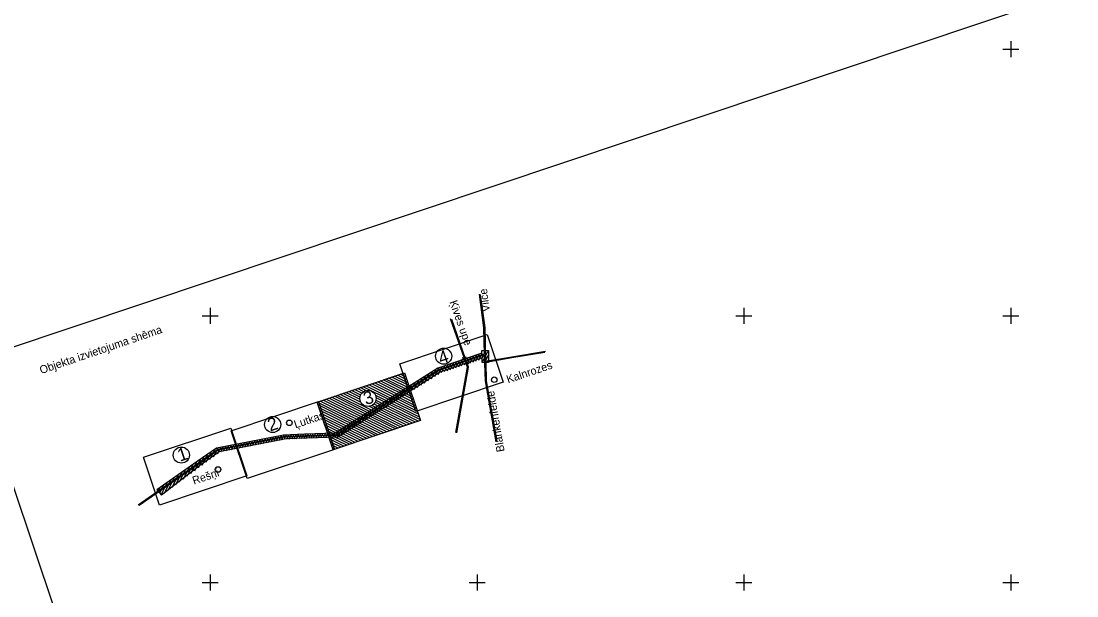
# Model space of a CAD drawing. Extents: x 469981 to 472086, y 246785 to 247785.
# Drawn here: x 471014.5 to 471212.4, y 247347.5 to 247455.3 of the extents above; entities that cross this region are included whole.
import ezdxf

# ---------------------------------------------------------------- set-up
doc = ezdxf.new("R2010")
doc.units = 0
doc.layers.add('GEOD_ELEM_####_####_#', color=7, linetype='Continuous')
doc.layers.add('RAMI_PLAN_####_TKST_#', color=7, linetype='Continuous')

msp = doc.modelspace()

# ---------------------------------------------------------------- linework, layer by layer
at = {"layer": 'GEOD_ELEM_####_####_#'}
for p, q in [((471200, 247451.5), (471200, 247450)), ((471198.5, 247450), (471200, 247450)), ((471200, 247450), (471200, 247448.5)), ((471200, 247450), (471201.5, 247450)), ((471050, 247401.5), (471050, 247400)), ((471150, 247401.5), (471150, 247400)), ((471200, 247401.5), (471200, 247400)), ((471048.5, 247400), (471050, 247400)), ((471050, 247400), (471050, 247398.5)), ((471050, 247400), (471051.5, 247400)), ((471148.5, 247400), (471150, 247400)), ((471150, 247400), (471150, 247398.5)), ((471150, 247400), (471151.5, 247400)), ((471198.5, 247400), (471200, 247400)), ((471200, 247400), (471200, 247398.5)), ((471200, 247400), (471201.5, 247400)), ((471048.5, 247350), (471050, 247350)), ((471050, 247351.5), (471050, 247350)), ((471050, 247350), (471050, 247348.5)), ((471050, 247350), (471051.5, 247350)), ((471098.5, 247350), (471100, 247350)), ((471100, 247351.5), (471100, 247350)), ((471100, 247350), (471100, 247348.5)), ((471100, 247350), (471101.5, 247350)), ((471148.5, 247350), (471150, 247350)), ((471150, 247351.5), (471150, 247350)), ((471150, 247350), (471150, 247348.5)), ((471150, 247350), (471151.5, 247350)), ((471198.5, 247350), (471200, 247350)), ((471200, 247351.5), (471200, 247350)), ((471200, 247350), (471200, 247348.5)), ((471200, 247350), (471201.5, 247350))]:
    msp.add_line(p, q, dxfattribs=at)
at = {"layer": 'RAMI_PLAN_####_TKST_#'}
for p, q in [((471100.89, 247393.48), (471102.1, 247393.49)), ((471100.9, 247392.98), (471100.89, 247393.48)), ((471101.09, 247391.48), (471102.01, 247393.33)), ((471102.1, 247393.49), (471102.12, 247391.26)), ((471095.47, 247390.07), (471096.11, 247391.36)), ((471096.01, 247390.25), (471096.65, 247391.54)), ((471096.55, 247390.43), (471097.19, 247391.72)), ((471097.08, 247390.61), (471097.72, 247391.9)), ((471097.2, 247392.2), (471097.82, 247391.83)), ((471097.62, 247390.79), (471098.26, 247392.08)), ((471097.68, 247390.86), (471097.94, 247391.34)), ((471097.82, 247391.83), (471097.97, 247392.33)), ((471097.94, 247391.34), (471098.42, 247391.08)), ((471098.16, 247390.97), (471098.8, 247392.26)), ((471098.69, 247391.15), (471099.33, 247392.44)), ((471099.23, 247391.33), (471099.87, 247392.61)), ((471099.77, 247391.51), (471100.41, 247392.79)), ((471100.3, 247391.69), (471100.94, 247392.97)), ((471100.84, 247391.87), (471101.48, 247393.15)), ((471100.96, 247391.25), (471100.95, 247392.12)), ((471101.48, 247391.36), (471102.12, 247392.66)), ((471101.89, 247391.29), (471102.13, 247391.76)), ((471090.77, 247387.8), (471091.62, 247389.51)), ((471091.42, 247388.2), (471092.27, 247389.92)), ((471092.06, 247388.6), (471092.9, 247390.28)), ((471092.71, 247389.01), (471093.43, 247390.46)), ((471093.33, 247389.35), (471093.97, 247390.64)), ((471093.87, 247389.53), (471094.51, 247390.82)), ((471094.4, 247389.71), (471095.04, 247391)), ((471094.94, 247389.89), (471095.58, 247391.18)), ((471102.12, 247391.26), (471100.96, 247391.25)), ((471088.29, 247383.69), (471080.77, 247387.43)), ((471088.11, 247384.23), (471081.31, 247387.61)), ((471087.93, 247384.76), (471081.85, 247387.79)), ((471087.75, 247385.3), (471082.38, 247387.97)), ((471087.57, 247385.84), (471082.92, 247388.15)), ((471087.39, 247386.37), (471083.46, 247388.33)), ((471087.21, 247386.91), (471083.99, 247388.51)), ((471087.03, 247387.44), (471084.53, 247388.69)), ((471086.85, 247387.98), (471085.07, 247388.87)), ((471086.67, 247388.52), (471085.6, 247389.05)), ((471086.49, 247389.05), (471086.14, 247389.23)), ((471087.53, 247385.78), (471088.37, 247387.46)), ((471088.18, 247386.18), (471089.02, 247387.87)), ((471088.82, 247386.58), (471089.67, 247388.28)), ((471089.47, 247386.99), (471090.32, 247388.69)), ((471090.12, 247387.39), (471090.97, 247389.1)), ((471078.12, 247383.84), (471074.87, 247385.45)), ((471077.98, 247384.35), (471075.41, 247385.63)), ((471077.95, 247384.82), (471075.95, 247385.81)), ((471078.09, 247385.19), (471076.48, 247385.99)), ((471078.4, 247385.49), (471077.02, 247386.17)), ((471078.65, 247385.81), (471077.56, 247386.35)), ((471079.12, 247386.02), (471078.09, 247386.53)), ((471089.01, 247381.54), (471078.63, 247386.71)), ((471088.83, 247382.08), (471079.17, 247386.89)), ((471088.65, 247382.62), (471079.7, 247387.07)), ((471088.47, 247383.15), (471080.24, 247387.25)), ((471084.29, 247383.76), (471085.11, 247385.41)), ((471084.94, 247384.16), (471085.76, 247385.82)), ((471085.58, 247384.57), (471086.41, 247386.23)), ((471086.23, 247384.97), (471087.06, 247386.64)), ((471086.88, 247385.37), (471087.72, 247387.05)), ((471082, 247377.88), (471070.05, 247383.83)), ((471082.53, 247378.06), (471070.58, 247384.01)), ((471083.07, 247378.24), (471071.12, 247384.19)), ((471083.61, 247378.42), (471071.66, 247384.37)), ((471084.14, 247378.6), (471072.19, 247384.55)), ((471084.68, 247378.78), (471072.73, 247384.73)), ((471085.22, 247378.96), (471073.27, 247384.91)), ((471085.75, 247379.14), (471073.8, 247385.09)), ((471086.29, 247379.32), (471074.34, 247385.27)), ((471087.9, 247379.86), (471080.7, 247383.45)), ((471088.43, 247380.04), (471080.91, 247383.79)), ((471089.19, 247381.01), (471080.99, 247385.09)), ((471089.37, 247380.47), (471081.07, 247384.6)), ((471088.97, 247380.22), (471081.09, 247384.15)), ((471081.7, 247382.14), (471082.51, 247383.77)), ((471082.34, 247382.55), (471083.16, 247384.18)), ((471082.99, 247382.95), (471083.81, 247384.59)), ((471083.64, 247383.35), (471084.46, 247385)), ((471081.46, 247377.7), (471070.23, 247383.3)), ((471080.93, 247377.53), (471070.41, 247382.76)), ((471080.39, 247377.35), (471070.59, 247382.23)), ((471079.85, 247377.17), (471070.77, 247381.69)), ((471078.46, 247380.12), (471079.25, 247381.72)), ((471079.1, 247380.53), (471079.9, 247382.13)), ((471079.75, 247380.93), (471080.56, 247382.54)), ((471086.83, 247379.5), (471079.82, 247382.99)), ((471087.36, 247379.68), (471080.29, 247383.21)), ((471080.4, 247381.33), (471081.21, 247382.95)), ((471081.05, 247381.74), (471081.86, 247383.36)), ((471079.32, 247376.99), (471070.95, 247381.15)), ((471078.78, 247376.81), (471071.13, 247380.62)), ((471078.24, 247376.63), (471071.31, 247380.08)), ((471077.71, 247376.45), (471071.49, 247379.54)), ((471075.22, 247378.1), (471076, 247379.67)), ((471075.86, 247378.51), (471076.65, 247380.08)), ((471076.51, 247378.91), (471077.3, 247380.49)), ((471077.16, 247379.31), (471077.95, 247380.9)), ((471077.81, 247379.72), (471078.6, 247381.31)), ((471062.38, 247376.56), (471062.84, 247377.48)), ((471062.88, 247376.65), (471063.34, 247377.58)), ((471063.37, 247376.75), (471063.82, 247377.65)), ((471063.87, 247376.85), (471064.28, 247377.67)), ((471064.33, 247376.88), (471064.73, 247377.69)), ((471064.79, 247376.9), (471065.19, 247377.7)), ((471065.25, 247376.92), (471065.64, 247377.72)), ((471065.7, 247376.94), (471066.1, 247377.74)), ((471066.16, 247376.96), (471066.55, 247377.75)), ((471066.62, 247376.98), (471067.01, 247377.77)), ((471067.07, 247377), (471067.46, 247377.79)), ((471067.53, 247377.02), (471067.92, 247377.81)), ((471067.99, 247377.04), (471068.37, 247377.82)), ((471068.44, 247377.06), (471068.83, 247377.84)), ((471068.9, 247377.08), (471069.29, 247377.86)), ((471069.36, 247377.1), (471069.74, 247377.87)), ((471069.81, 247377.12), (471070.2, 247377.89)), ((471070.27, 247377.14), (471070.65, 247377.91)), ((471070.73, 247377.16), (471071.11, 247377.93)), ((471071.18, 247377.18), (471071.56, 247377.94)), ((471071.64, 247377.2), (471072.02, 247377.96)), ((471077.17, 247376.27), (471071.67, 247379.01)), ((471076.63, 247376.09), (471071.85, 247378.47)), ((471076.1, 247375.91), (471072.02, 247377.94)), ((471072.1, 247377.22), (471072.47, 247377.98)), ((471072.55, 247377.24), (471072.93, 247377.99)), ((471073.01, 247377.26), (471073.39, 247378.03)), ((471073.47, 247377.28), (471074.05, 247378.44)), ((471073.93, 247377.3), (471074.7, 247378.85)), ((471074.57, 247377.7), (471075.35, 247379.26)), ((471052.48, 247374.61), (471052.94, 247375.54)), ((471052.97, 247374.71), (471053.43, 247375.63)), ((471053.47, 247374.8), (471053.93, 247375.73)), ((471053.96, 247374.9), (471054.42, 247375.83)), ((471054.46, 247375), (471054.92, 247375.93)), ((471054.95, 247375.1), (471055.41, 247376.02)), ((471055.45, 247375.19), (471055.91, 247376.12)), ((471055.94, 247375.29), (471056.4, 247376.22)), ((471056.44, 247375.39), (471056.9, 247376.31)), ((471056.93, 247375.48), (471057.39, 247376.41)), ((471057.43, 247375.58), (471057.89, 247376.51)), ((471057.92, 247375.68), (471058.39, 247376.61)), ((471058.42, 247375.78), (471058.88, 247376.7)), ((471058.91, 247375.87), (471059.38, 247376.8)), ((471059.41, 247375.97), (471059.87, 247376.9)), ((471059.91, 247376.07), (471060.37, 247377)), ((471060.4, 247376.17), (471060.86, 247377.09)), ((471060.9, 247376.26), (471061.36, 247377.19)), ((471061.39, 247376.36), (471061.85, 247377.29)), ((471061.89, 247376.46), (471062.35, 247377.38)), ((471075.56, 247375.73), (471072.2, 247377.4)), ((471075.03, 247375.55), (471072.38, 247376.86)), ((471074.49, 247375.37), (471072.56, 247376.33)), ((471073.95, 247375.19), (471072.74, 247375.79)), ((471047.79, 247371.48), (471048.85, 247373.61)), ((471048.5, 247372.01), (471049.53, 247374.08)), ((471049.21, 247372.53), (471050.22, 247374.56)), ((471049.92, 247373.06), (471050.9, 247375.04)), ((471050.62, 247373.58), (471051.45, 247375.24)), ((471051.33, 247374.11), (471051.95, 247375.34)), ((471051.98, 247374.51), (471052.44, 247375.44)), ((471073.42, 247375.01), (471072.92, 247375.25)), ((471044.96, 247369.39), (471046.11, 247371.7)), ((471045.67, 247369.91), (471046.79, 247372.17)), ((471046.38, 247370.43), (471047.48, 247372.65)), ((471047.08, 247370.96), (471048.16, 247373.13)), ((471042.13, 247367.29), (471043.37, 247369.79)), ((471042.84, 247367.81), (471044.06, 247370.26)), ((471043.54, 247368.34), (471044.74, 247370.74)), ((471044.25, 247368.86), (471045.43, 247371.22)), ((471040.24, 247367.08), (471040.63, 247367.88)), ((471040.52, 247366.76), (471041.32, 247368.35)), ((471040.81, 247366.44), (471042, 247368.83)), ((471041.42, 247366.76), (471042.69, 247369.31)), ((471039.95, 247367.4), (471040.84, 247366.4))]:
    msp.add_line(p, q, dxfattribs=at)
for points in [[(471602.97, 247280.79), (471091.91, 247109.48), (470998.16, 247389.19), (471509.21, 247560.49)], [(471104.86, 247387.54), (471088.51, 247382.06), (471085.51, 247391.01), (471101.86, 247396.49)], [(471098.89, 247111.82), (470587.83, 246940.52), (470494.08, 247220.22), (471005.13, 247391.53)], [(471089.4, 247380.37), (471073.05, 247374.88), (471070.05, 247383.83), (471086.4, 247389.32)], [(471073.27, 247374.96), (471056.92, 247369.48), (471053.92, 247378.43), (471070.27, 247383.91)], [(471056.86, 247370), (471040.5, 247364.52), (471037.5, 247373.47), (471053.86, 247378.95)]]:
    msp.add_lwpolyline(points, close=True, dxfattribs=at)
for points in [[(471100.36, 247404.03), (471101.18, 247397.76), (471101.33, 247392.78)], [(471100.59, 247403.98), (471101.41, 247397.78), (471101.59, 247391.43)], [(471097.63, 247391.97), (471095.01, 247399.45)], [(471097.83, 247391.92), (471095.25, 247399.32)], [(471112.8, 247393.31), (471106.47, 247392.25), (471101.59, 247391.43)], [(471101.33, 247392.78), (471092.87, 247389.94), (471073.63, 247377.7), (471067.91, 247377.51), (471063.95, 247377.38), (471051.42, 247374.93), (471047.8, 247372.4), (471036.49, 247364.48)], [(471101.34, 247392.62), (471092.94, 247389.81), (471073.67, 247377.55), (471067.91, 247377.36), (471063.96, 247377.23), (471051.48, 247374.79), (471047.89, 247372.27), (471036.66, 247364.41)], [(471100.9, 247392.98), (471092.62, 247390.21), (471073.38, 247377.97), (471067.65, 247377.78), (471063.69, 247377.64), (471051.16, 247375.19), (471047.55, 247372.66), (471039.95, 247367.4)], [(471100.95, 247392.12), (471093.13, 247389.5), (471073.88, 247377.26), (471068.16, 247377.07), (471064.2, 247376.94), (471051.67, 247374.49), (471048.05, 247371.95), (471040.84, 247366.4)], [(471096.2, 247378.09), (471098.37, 247390.4), (471098.06, 247391.28)], [(471101.34, 247392.62), (471101.48, 247387.8), (471103.48, 247376.4)], [(471112.7, 247393.13), (471106.49, 247392.09), (471101.6, 247391.27)], [(471096.02, 247378.12), (471098.18, 247390.38), (471097.88, 247391.26)], [(471101.6, 247391.27), (471101.7, 247387.82), (471103.7, 247376.43)]]:
    msp.add_lwpolyline(points, dxfattribs=at)
for centre, radius in [((471093.72, 247392.43), 1.51), ((471103.2, 247388.01), 0.518), ((471079.55, 247384.52), 1.51), ((471061.68, 247379.62), 1.51), ((471064.82, 247379.93), 0.518), ((471044.57, 247373.89), 1.51), ((471051.44, 247371.19), 0.518)]:
    msp.add_circle(centre, radius, dxfattribs=at)

# ---------------------------------------------------------------- texts
for s, height, rotation, p in [('Vilce', 1.5, 97.4902, (471102.4, 247400.86)), ('Ķives upe', 1.5, 289.2796, (471094.79, 247402.6)), ('Objekta izvietojuma shēma', 1.5, 18.7527, (471018.31, 247389.07)), ('4', 2.4, 18.5312, (471093.19, 247390.84)), ('Kalnrozes', 1.5, 18.5312, (471105.79, 247387.33)), ('3', 2.4, 18.5312, (471079.16, 247383.24)), ('Blankenfelde', 1.5, 99.9444, (471105.16, 247374.6)), ('Ļutkas', 1.5, 18.5312, (471065.97, 247378.88)), ('2', 2.4, 18.5312, (471061.2, 247378.29)), ('1', 2.4, 18.5312, (471044.31, 247372.63)), ('Rešņi', 1.5, 18.5312, (471046.93, 247368.34))]:
    msp.add_text(s, height=height, rotation=rotation, dxfattribs=at).set_placement(p)

doc.saveas('drawing.dxf')
